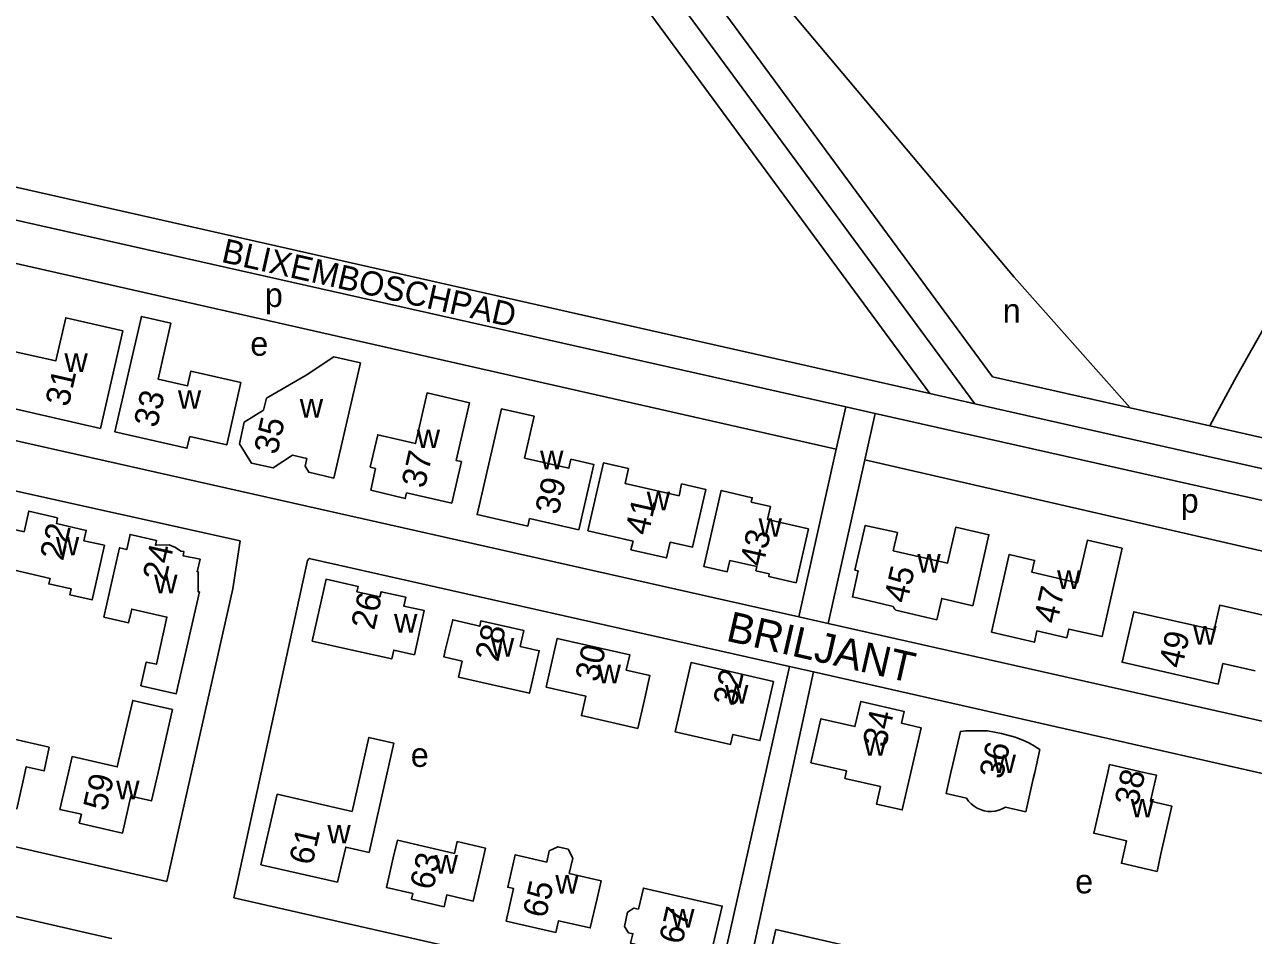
# Model space of a CAD drawing. Extents: x 159441 to 162086, y 388175 to 389787.
# Drawn here: x 160211 to 160414.4, y 388723 to 388873.9 of the extents above; entities that cross this region are included whole.
import ezdxf

# ---------------------------------------------------------------- set-up
doc = ezdxf.new("R2010")
doc.units = 0
for name, color, linetype in [('BLT_Basislijn', 7, 'Continuous'), ('BLT_Bebouwing', 7, 'Continuous'), ('BLT_Centroide', 7, 'Continuous'), ('BLT_Huisnummer', 7, 'Continuous'), ('BLT_Straatnaam', 7, 'Continuous'), ('BLT_Straatnaam_verkleind', 7, 'Continuous')]:
    doc.layers.add(name, color=color, linetype=linetype)

msp = doc.modelspace()

# ---------------------------------------------------------------- linework, layer by layer
at = {"layer": 'BLT_Basislijn'}
for p, q in [((160304.84, 388905.72), (160371.25, 388815.53)), ((160300.82, 388902.75), (160368.33, 388811.06)), ((160296.79, 388899.79), (160360.88, 388812.74)), ((160360.88, 388812.74), (160191.44, 388851.02)), ((160346.93, 388810.56), (160189.5, 388845.95)), ((160394.02, 388810.38), (160371.25, 388815.53)), ((160368.33, 388811.06), (160360.88, 388812.74)), ((160404.72, 388802.84), (160368.33, 388811.06)), ((160346.93, 388810.56), (160345.36, 388803.54)), ((160351.81, 388809.46), (160346.93, 388810.56)), ((160351.81, 388809.46), (160350.09, 388801.77)), ((160407.2, 388807.4), (160394.02, 388810.38)), ((160408.8, 388810.36), (160407.2, 388807.4)), ((160345.36, 388803.54), (160339.15, 388775.78)), ((160185.1, 388801.99), (160246.65, 388788.38)), ((160350.09, 388801.77), (160344.03, 388774.68)), ((160350.09, 388801.77), (160452.41, 388778.23)), ((160246.65, 388788.38), (160245.43, 388780.41)), ((160245.43, 388780.41), (160234.52, 388731.91)), ((160339.15, 388775.78), (160344.03, 388774.68)), ((160344.03, 388774.68), (160444.4, 388752.09)), ((160337.6, 388767.54), (160324.98, 388711.24)), ((160341.61, 388766.65), (160329.32, 388710.24)), ((160337.6, 388767.54), (160341.61, 388766.65)), ((160341.61, 388766.65), (160437.93, 388744.84)), ((160234.52, 388731.91), (160180.01, 388744.45))]:
    msp.add_line(p, q, dxfattribs=at)
for points in [[(160270.11, 388956.55), (160374.84, 388832.04), (160394.02, 388810.38)], [(160345.36, 388803.54), (160190.94, 388838.49), (160184.45, 388841.51), (160169.98, 388849.95), (160159.97, 388858.67), (160153.03, 388866.08), (160147.33, 388870.78)], [(160432.13, 388851.86), (160411.63, 388815.56), (160408.8, 388810.36)], [(160118.89, 388847.84), (160121.21, 388847.99), (160123.99, 388847.35), (160126.85, 388846.24), (160160.65, 388821.41), (160174.02, 388814.31), (160185.49, 388810.35), (160339.15, 388775.78)], [(160452.89, 388779.44), (160438.06, 388790.08), (160351.81, 388809.46)], [(160407.2, 388807.4), (160438.89, 388800.25), (160452.91, 388792.91)], [(160455.49, 388785.92), (160437.15, 388795.51), (160404.72, 388802.84)], [(160337.6, 388767.54), (160258.1, 388785.43), (160257.78, 388785.12), (160245.62, 388729.22), (160324.98, 388711.24)], [(160114.51, 388683.05), (160165.44, 388723.15), (160174.96, 388731.02), (160181.6, 388732.52), (160225.05, 388722.57), (160225.4, 388722.49)]]:
    msp.add_lwpolyline(points, dxfattribs=at)
at = {"layer": 'BLT_Bebouwing'}
for points in [[(160223.52, 388806.98), (160207.88, 388810.55), (160208.78, 388814.59), (160207.81, 388814.8), (160208.92, 388819.79), (160216.14, 388818.18), (160217.77, 388825.31), (160227.21, 388823.15), (160223.52, 388806.98)], [(160238.29, 388805.65), (160237.84, 388803.69), (160225.92, 388806.39), (160230.3, 388825.52), (160235.18, 388824.39), (160233.07, 388815.14), (160237.94, 388814.02), (160238.49, 388816.46), (160246.78, 388814.57), (160244.42, 388804.23), (160238.29, 388805.65)], [(160246.52, 388804.43), (160247.33, 388808.02), (160250.53, 388810.01), (160250.99, 388811.98), (160257.56, 388815.77), (160262.16, 388818.81), (160266.56, 388817.81), (160262.17, 388798.74), (160258.02, 388799.7), (160257.39, 388800.74), (160257.67, 388802), (160255.32, 388802.54), (160252.14, 388800.43), (160248.52, 388801.24), (160246.52, 388804.43)], [(160274.21, 388796.29), (160274, 388795.36), (160268.29, 388796.76), (160269.05, 388800.33), (160268.18, 388800.56), (160269.42, 388805.92), (160275.66, 388804.47), (160277.6, 388812.84), (160284.61, 388811.22), (160282.4, 388801.68), (160283.28, 388801.48), (160281.69, 388794.6), (160274.21, 388796.29)], [(160294.3, 388790.79), (160294.59, 388792.03), (160302.75, 388790.18), (160305.22, 388800.99), (160301.42, 388801.86), (160301.08, 388800.4), (160293.76, 388802.07), (160295.34, 388808.98), (160289.9, 388810.21), (160285.88, 388792.7), (160294.3, 388790.79)], [(160304.23, 388790.03), (160311.72, 388788.32), (160311.37, 388786.88), (160317.27, 388785.53), (160317.86, 388788.16), (160321.57, 388787.31), (160323.75, 388796.86), (160319.76, 388797.77), (160319.32, 388795.83), (160310.39, 388797.87), (160310.95, 388800.31), (160306.8, 388801.26), (160304.23, 388790.03)], [(160334.46, 388794.03), (160333.96, 388791.89), (160340.75, 388790.33), (160338.72, 388781.41), (160334.21, 388782.43), (160334.27, 388782.87), (160332.05, 388783.4), (160332.22, 388784.09), (160327.73, 388785.09), (160327.31, 388783.22), (160323.42, 388784.11), (160326.29, 388796.68), (160331.44, 388795.49), (160331.27, 388794.76), (160334.46, 388794.03)], [(160223.08, 388782.73), (160224.18, 388787.61), (160220.78, 388788.38), (160221.15, 388790.08), (160216.23, 388791.23), (160216.39, 388792.16), (160211.65, 388793.28), (160210.87, 388789.87), (160207.65, 388790.61), (160206.17, 388784.19), (160215.17, 388782.14), (160214.96, 388781.22), (160218.67, 388780.38), (160218.45, 388779.41), (160222.14, 388778.58), (160223.08, 388782.73)], [(160367.97, 388777.58), (160362.83, 388778.82), (160362.02, 388775.29), (160355.47, 388776.8), (160355.25, 388776.89), (160355.05, 388777.05), (160354.88, 388777.26), (160354.77, 388777.5), (160352.97, 388777.91), (160348.03, 388779.06), (160348.97, 388783.38), (160348.46, 388783.5), (160350.17, 388790.9), (160355.5, 388789.73), (160354.81, 388786.72), (160363.8, 388784.66), (160365.17, 388790.64), (160370.64, 388789.35), (160367.97, 388777.58)], [(160230.21, 388764.36), (160231.09, 388768.28), (160232.77, 388767.9), (160234.53, 388775.73), (160228.69, 388777.05), (160228.18, 388774.8), (160224.09, 388775.73), (160225.58, 388782.34), (160226.68, 388787.22), (160227.86, 388786.9), (160228.42, 388789.41), (160232.81, 388788.4), (160232.62, 388787.61), (160234.92, 388787.7), (160235.96, 388787.26), (160236.82, 388786.65), (160237.35, 388786.56), (160237.2, 388785.89), (160240, 388785.3), (160239.51, 388783.24), (160239.67, 388783.27), (160239.67, 388779.91), (160239.89, 388779.88), (160236.07, 388763.04), (160230.21, 388764.36)], [(160371.07, 388773.21), (160378.16, 388771.57), (160378.58, 388773.42), (160383.55, 388772.3), (160383.87, 388773.74), (160389.39, 388772.49), (160392.7, 388787.13), (160386.95, 388788.44), (160385.32, 388781.41), (160377.75, 388783.16), (160378.2, 388785.1), (160373.99, 388786.08), (160371.07, 388773.21)], [(160275.5, 388769.49), (160272.08, 388770.26), (160271.75, 388768.79), (160263.47, 388770.65), (160258.59, 388771.75), (160260.89, 388781.98), (160266.18, 388780.8), (160265.98, 388779.92), (160269.77, 388779.06), (160269.99, 388779.93), (160274.09, 388779.02), (160273.75, 388777.55), (160277.14, 388776.79), (160275.5, 388769.49)], [(160416.27, 388773.6), (160416.79, 388775.87), (160408.85, 388777.68), (160407.92, 388773.59), (160394.61, 388776.62), (160392.7, 388768.25), (160408.62, 388764.62), (160409.38, 388768.02), (160414.75, 388766.82)], [(160295.06, 388765.28), (160294.56, 388763.1), (160282.81, 388765.78), (160283.41, 388768.42), (160280.38, 388769.12), (160280.68, 388770.4), (160281.84, 388775.27), (160286.32, 388774.21), (160286.52, 388775.13), (160293.64, 388773.5), (160293.04, 388770.86), (160296.17, 388770.15), (160295.06, 388765.28)], [(160313.53, 388761.8), (160314.49, 388766.04), (160310.58, 388766.95), (160311.16, 388769.49), (160299.17, 388772.19), (160298.06, 388767.32), (160297.34, 388764.12), (160303.88, 388762.64), (160303.15, 388759.41), (160312.5, 388757.29), (160313.53, 388761.8)], [(160334.97, 388765.05), (160321.31, 388768.18), (160318.68, 388756.74), (160327.86, 388754.63), (160328.24, 388756.3), (160332.72, 388755.27), (160333.26, 388757.61), (160334.97, 388765.05)], [(160233.05, 388750), (160235.44, 388760.4), (160230.55, 388761.53), (160228.85, 388761.92), (160226.31, 388750.9), (160218.82, 388752.62), (160218.21, 388750), (160216.8, 388743.87), (160220.36, 388743.06), (160220.01, 388741.58), (160227.15, 388739.95), (160228.54, 388746.05), (160231.96, 388745.28), (160233.05, 388750)], [(160357.72, 388750), (160359.42, 388757.4), (160356.17, 388758.14), (160356.59, 388760.11), (160349.42, 388761.73), (160348.46, 388757.6), (160342.81, 388758.88), (160341.15, 388751.59), (160347.06, 388750.24), (160346.78, 388749), (160352.67, 388747.65), (160352.01, 388744.76), (160356.29, 388743.78), (160357.72, 388750)], [(160262.75, 388731.8), (160264.14, 388737.63), (160268.01, 388736.74), (160272.09, 388754.86), (160267.96, 388755.8), (160265.18, 388743.55), (160252.77, 388746.37), (160250.09, 388734.7), (160262.75, 388731.8)], [(160374.96, 388755.83), (160372.71, 388756.47), (160370.41, 388756.86), (160369.56, 388756.91), (160366.79, 388756.87), (160365.91, 388756.78), (160364.67, 388751.38), (160364.36, 388750), (160363.57, 388746.49), (160366.92, 388745.73)], [(160379.08, 388753.78), (160378.19, 388754.37), (160377.25, 388754.9), (160376.28, 388755.35), (160375.27, 388755.73), (160374.96, 388755.83)], [(160215.04, 388754.16), (160209.21, 388755.5), (160208.68, 388753.17), (160205.47, 388753.9), (160205.4, 388753.59), (160201.71, 388754.43), (160200.21, 388747.86), (160203.9, 388747.02), (160203.52, 388745.37), (160209.67, 388743.98), (160210.66, 388748.37), (160211.24, 388750.93), (160214.17, 388750.24), (160215.04, 388754.16)], [(160379.08, 388753.78), (160378.22, 388750), (160377.97, 388748.91), (160376.74, 388743.49), (160373.38, 388744.25)], [(160399.13, 388736.54), (160400.91, 388744.43), (160397.42, 388745.22), (160398.39, 388749.52), (160396.3, 388750), (160390.61, 388751.3), (160390.32, 388750), (160389.5, 388746.42), (160388.01, 388739.91), (160393.42, 388738.67), (160392.58, 388734.96), (160398.48, 388733.61), (160399.13, 388736.54)], [(160366.92, 388745.73), (160367.28, 388745.23), (160367.7, 388744.79), (160368.18, 388744.4), (160368.7, 388744.08), (160369.26, 388743.83), (160369.84, 388743.65), (160370.45, 388743.55), (160371.06, 388743.54), (160371.67, 388743.6), (160372.26, 388743.74), (160372.84, 388743.96), (160373.38, 388744.25), (160373.38, 388744.25)], [(160286.37, 388733.57), (160285.25, 388728.7), (160280.85, 388729.71), (160280.42, 388727.76), (160275.03, 388728.98), (160275.23, 388729.97), (160270.88, 388730.96), (160272, 388735.84), (160272.68, 388738.76), (160282.14, 388736.59), (160282.58, 388738.54), (160287.27, 388737.46), (160286.37, 388733.57)], [(160305.75, 388729.1), (160304.63, 388724.23), (160299.37, 388725.43), (160298.93, 388723.5), (160290.7, 388725.38), (160291.94, 388730.75), (160290.95, 388730.98), (160292.07, 388735.85), (160292.19, 388736.35), (160297.41, 388735.15), (160297.83, 388736.99), (160299.26, 388737.69), (160300.96, 388737.26), (160301.74, 388735.81), (160301.15, 388733.26), (160306.43, 388732.05), (160305.75, 388729.1)], [(160324.1, 388717.76), (160326.48, 388727.85), (160321.61, 388728.97), (160313.42, 388730.85), (160312.61, 388727.35), (160311.86, 388727.52), (160310.8, 388726.84), (160310.27, 388724.5), (160310.93, 388723.45), (160311.68, 388723.27), (160311.31, 388721.69), (160316.81, 388720.43), (160316.59, 388719.47), (160324.1, 388717.76)], [(160335.34, 388723.97), (160334.24, 388719.18), (160336.57, 388718.63), (160335.77, 388715.1), (160342.93, 388713.48), (160343.33, 388715.18), (160348.71, 388713.96), (160350.22, 388720.58), (160335.34, 388723.97)]]:
    msp.add_lwpolyline(points, dxfattribs=at)

# ---------------------------------------------------------------- texts
at = {"layer": 'BLT_Centroide'}
for s, p in [('p', (160250.74, 388827.09)), ('n', (160372.93, 388824.47)), ('e', (160248.33, 388819.01)), ('w', (160217.55, 388816.33)), ('w', (160236.34, 388810.23)), ('w', (160256.52, 388808.78)), ('w', (160275.89, 388803.72)), ('w', (160296.32, 388800.19)), ('w', (160313.98, 388793.41)), ('p', (160402.4, 388793.02)), ('w', (160332.5, 388789.03)), ('w', (160216.14, 388785.94)), ('w', (160358.79, 388783.09)), ('w', (160232.41, 388779.66)), ('w', (160381.93, 388780.38)), ('w', (160272.13, 388773.14)), ('w', (160404.48, 388771.16)), ('w', (160288.17, 388769.19)), ('w', (160305.84, 388764.75)), ('w', (160326.94, 388761.41)), ('w', (160349.88, 388752.75)), ('e', (160274.9, 388750.91)), ('w', (160371.26, 388749.88)), ('w', (160226.12, 388745.56)), ('w', (160394.11, 388742.55)), ('w', (160261.09, 388738.23)), ('w', (160278.85, 388733.25)), ('w', (160298.84, 388729.94)), ('e', (160384.92, 388729.96)), ('w', (160318.02, 388724.31))]:
    msp.add_text(s, height=4, dxfattribs=at).set_placement(p)
at = {"layer": 'BLT_Huisnummer'}
for s, rotation, p in [('31', 77.1478, (160218.22, 388810.42)), ('33', 77.1478, (160232.87, 388806.95)), ('35', 77.1478, (160252.77, 388802.5)), ('37', 77.206, (160277.2, 388796.92)), ('39', 77.206, (160299.33, 388792.53)), ('41', 77.206, (160314.23, 388789.11)), ('22', 77.2336, (160217.32, 388784.91)), ('43', 77.206, (160333.24, 388783.91)), ('24', 77.2336, (160234.33, 388781.48)), ('45', 77.0299, (160357.07, 388777.87)), ('47', 77.0299, (160381.89, 388774.46)), ('26', 77.2441, (160268.84, 388773.45)), ('28', 77.2441, (160289.38, 388768.17)), ('49', 77.0299, (160402.6, 388767.08)), ('30', 77.2441, (160305.95, 388764.83)), ('32', 77.2441, (160328.79, 388760.77)), ('34', 77.2441, (160353.58, 388754)), ('36', 77.2441, (160372.87, 388748.74)), ('59', 77.2138, (160224.49, 388743.46)), ('38', 77.2441, (160395.27, 388744.19)), ('61', 77.0648, (160258.59, 388734.48)), ('63', 77.1945, (160278.59, 388730.37)), ('65', 77.1692, (160297.27, 388725.73)), ('67', 77.1028, (160319.85, 388721.36))]:
    msp.add_text(s, height=4, rotation=rotation, dxfattribs=at).set_placement(p)
at = {"layer": 'BLT_Straatnaam'}
msp.add_text('BRILJANT', height=5, rotation=347.1243, dxfattribs=at).set_placement((160326.94, 388771.84))
at = {"layer": 'BLT_Straatnaam_verkleind'}
msp.add_text('BLIXEMBOSCHPAD', height=4, rotation=347.3312, dxfattribs=at).set_placement((160243.38, 388834.57))

doc.saveas('drawing.dxf')
